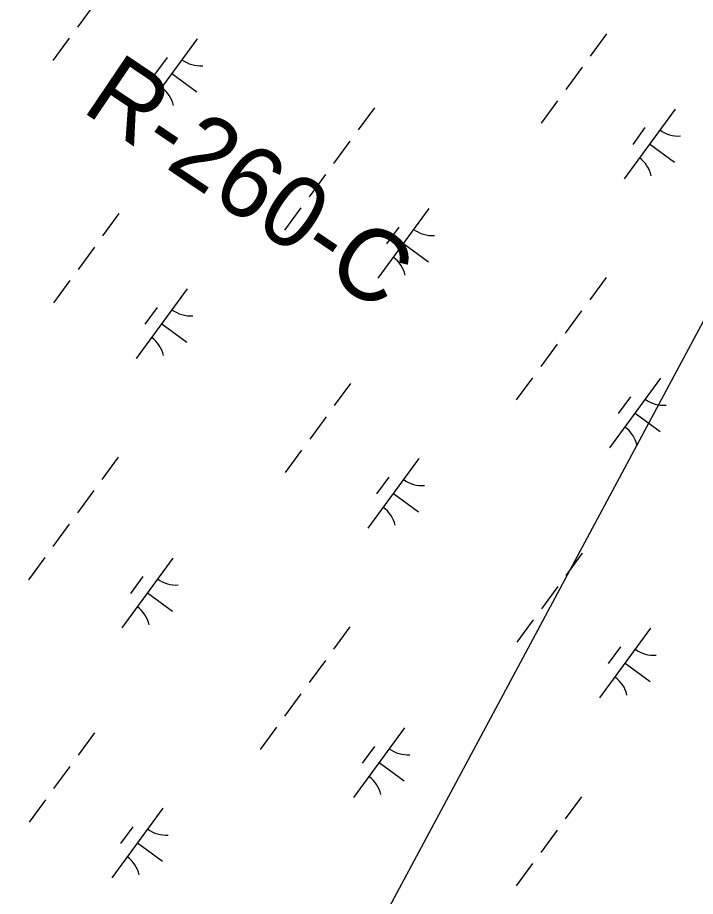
# Model space of a CAD drawing. Extents: x 3905714 to 3926767, y 183354 to 205755.
# Drawn here: x 3917644 to 3918037, y 191470 to 191979 of the extents above; entities that cross this region are included whole.
import ezdxf

# ---------------------------------------------------------------- set-up
doc = ezdxf.new("R2010")
doc.units = 0
for name, color, linetype in [('V-RIVR-RANG-IDEN', 7, 'Continuous'), ('V-UTIL-LINE', 7, 'Continuous'), ('V-WETL-SWMP', 7, 'Continuous')]:
    doc.layers.add(name, color=color, linetype=linetype)

msp = doc.modelspace()

# ---------------------------------------------------------------- linework, layer by layer
at = {"layer": 'V-UTIL-LINE'}
msp.add_lwpolyline([(3922094.67, 198742.56), (3921080.02, 197477.61), (3915734.79, 187496.67)], dxfattribs=at)
at = {"layer": 'V-WETL-SWMP'}
for p, q in [((3917688.11, 191986.32), (3917678.66, 191973.41)), ((3917673.93, 191966.96), (3917664.47, 191954.05)), ((3917748.11, 191966.63), (3917718.56, 191926.29)), ((3917985.19, 191969.49), (3917975.73, 191956.58)), ((3917730.66, 191955.86), (3917723.57, 191946.18)), ((3917733.34, 191946.46), (3917747.86, 191935.82)), ((3917971.01, 191950.13), (3917961.55, 191937.22)), ((3917956.82, 191930.77), (3917947.37, 191917.86)), ((3917850.66, 191926.73), (3917841.21, 191913.82)), ((3918024.83, 191925.94), (3917995.28, 191885.6)), ((3918007.38, 191915.17), (3918000.29, 191905.49)), ((3917836.48, 191907.37), (3917827.02, 191894.46)), ((3918010.06, 191905.77), (3918024.58, 191895.13)), ((3917822.29, 191888.01), (3917812.84, 191875.1)), ((3917702.7, 191865.36), (3917693.24, 191852.45)), ((3917808.11, 191868.65), (3917798.65, 191855.74)), ((3917882.29, 191868.32), (3917852.74, 191827.99)), ((3917864.84, 191857.56), (3917857.75, 191847.88)), ((3917688.51, 191846), (3917679.06, 191833.09)), ((3917867.52, 191848.16), (3917882.04, 191837.52)), ((3917674.33, 191826.64), (3917664.87, 191813.73)), ((3917984.84, 191828.42), (3917975.38, 191815.52)), ((3917742.34, 191821.81), (3917712.79, 191781.47)), ((3917724.88, 191811.04), (3917717.79, 191801.36)), ((3917970.66, 191809.06), (3917961.2, 191796.16)), ((3917727.56, 191801.64), (3917742.08, 191791)), ((3917956.47, 191789.7), (3917947.02, 191776.8)), ((3917942.29, 191770.34), (3917932.83, 191757.44)), ((3918016.47, 191770.02), (3917986.92, 191729.68)), ((3917836.88, 191767.05), (3917827.42, 191754.15)), ((3917999.02, 191759.25), (3917991.93, 191749.57)), ((3917822.69, 191747.69), (3917813.24, 191734.79)), ((3918001.7, 191749.85), (3918016.22, 191739.21)), ((3917808.51, 191728.33), (3917799.05, 191715.43)), ((3917702.35, 191724.29), (3917692.89, 191711.39)), ((3917876.52, 191723.5), (3917846.97, 191683.17)), ((3917859.06, 191712.73), (3917851.97, 191703.05)), ((3917688.16, 191704.93), (3917678.71, 191692.03)), ((3917861.74, 191703.33), (3917876.26, 191692.7)), ((3917673.98, 191685.57), (3917664.52, 191672.67)), ((3917659.79, 191666.21), (3917650.34, 191653.31)), ((3917733.98, 191665.89), (3917704.43, 191625.55)), ((3917971.06, 191668.75), (3917961.6, 191655.84)), ((3917716.52, 191655.12), (3917709.43, 191645.44)), ((3917719.2, 191645.72), (3917733.72, 191635.08)), ((3917956.87, 191649.39), (3917947.42, 191636.48)), ((3917836.53, 191625.99), (3917827.07, 191613.08)), ((3917942.69, 191630.03), (3917933.23, 191617.12)), ((3918010.7, 191625.2), (3917981.15, 191584.86)), ((3917993.24, 191614.43), (3917986.15, 191604.75)), ((3917822.34, 191606.63), (3917812.89, 191593.72)), ((3917995.92, 191605.03), (3918010.44, 191594.39)), ((3917808.16, 191587.27), (3917798.7, 191574.36)), ((3917688.56, 191564.62), (3917679.11, 191551.71)), ((3917793.97, 191567.91), (3917784.52, 191555)), ((3917868.16, 191567.58), (3917838.61, 191527.25)), ((3917850.7, 191556.81), (3917843.61, 191547.13)), ((3917674.38, 191545.26), (3917664.92, 191532.35)), ((3917853.38, 191547.41), (3917867.9, 191536.77)), ((3917660.19, 191525.9), (3917650.74, 191512.99)), ((3917970.71, 191527.68), (3917961.25, 191514.77)), ((3917728.2, 191521.06), (3917698.65, 191480.73)), ((3917710.75, 191510.3), (3917703.66, 191500.62)), ((3917956.52, 191508.32), (3917947.07, 191495.41)), ((3917713.43, 191500.9), (3917727.95, 191490.26)), ((3917942.34, 191488.96), (3917932.88, 191476.05))]:
    msp.add_line(p, q, dxfattribs=at)
for centre, start, end in [((3917749.85, 191968.6), 233, 274.5436), ((3917717.21, 191924.04), 13, 54.5436), ((3918026.57, 191927.91), 233, 274.5436), ((3917993.92, 191883.35), 13, 54.5436), ((3917884.03, 191870.3), 233, 274.5436), ((3917851.38, 191825.73), 13, 54.5436), ((3917744.08, 191823.78), 233, 274.5436), ((3917711.43, 191779.22), 13, 54.5436), ((3918018.21, 191771.99), 233, 274.5436), ((3917985.56, 191727.43), 13, 54.5436), ((3917878.26, 191725.48), 233, 274.5436), ((3917845.61, 191680.91), 13, 54.5436), ((3917735.72, 191667.86), 233, 274.5436), ((3917703.07, 191623.3), 13, 54.5436), ((3918012.44, 191627.17), 233, 274.5436), ((3917979.79, 191582.61), 13, 54.5436), ((3917869.9, 191569.55), 233, 274.5436), ((3917837.25, 191524.99), 13, 54.5436), ((3917729.94, 191523.04), 233, 274.5436), ((3917697.29, 191478.48), 13, 54.5436)]:
    msp.add_arc(centre, 17.62, start, end, dxfattribs=at)

# ---------------------------------------------------------------- texts
at = {"layer": 'V-RIVR-RANG-IDEN'}
msp.add_text('R-260-C', height=41.5, rotation=326.0121, dxfattribs=at).set_placement((3917680.37, 191925.19))

doc.saveas('drawing.dxf')
